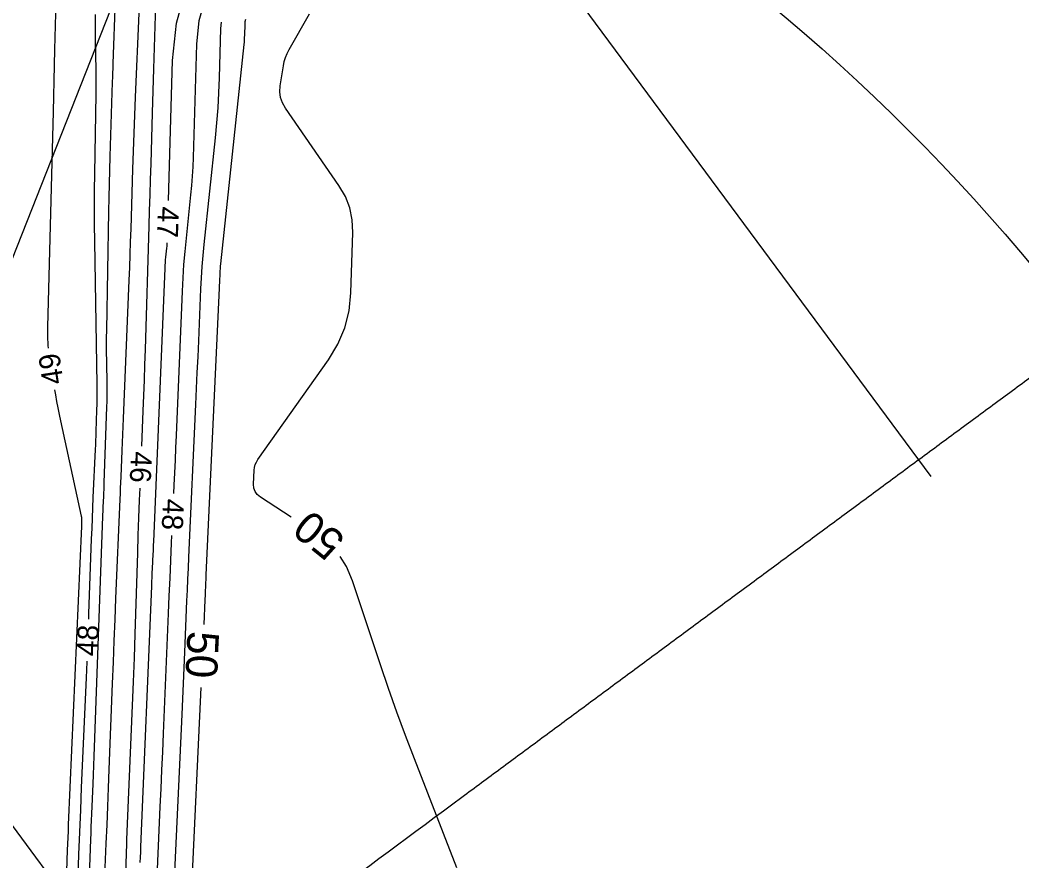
# Model space of a CAD drawing. Extents: x 2384780 to 2405861, y 547869 to 573706.
# Drawn here: x 2392378.9 to 2392474.2, y 553403.7 to 553483.7 of the extents above; entities that cross this region are included whole.
import ezdxf

# ---------------------------------------------------------------- set-up
doc = ezdxf.new("R2010")
doc.units = 0
for name, color, linetype in [('Breaklines', 7, 'Continuous'), ('Old_Level_5', 7, 'Continuous'), ('Old_Level_60', 7, 'Continuous'), ('Old_Level_61', 7, 'Continuous'), ('Old_Level_63', 7, 'Continuous')]:
    doc.layers.add(name, color=color, linetype=linetype)

msp = doc.modelspace()

# ---------------------------------------------------------------- linework, layer by layer
at = {"layer": 'Breaklines'}
msp.add_line((2392393.24525, 553386.7445), (2392324.251, 553479.99625), dxfattribs=at)
at = {"layer": 'Old_Level_5'}
msp.add_spline([(2392694.43275, 553605.75925), (2392690.61025, 553603.18375), (2392686.78975, 553600.6025), (2392682.9725, 553598.01725), (2392679.158, 553595.4275), (2392675.347, 553592.8335), (2392671.53875, 553590.235), (2392667.733, 553587.6325), (2392663.9305, 553585.02575), (2392660.13075, 553582.41475), (2392656.33375, 553579.8), (2392652.5395, 553577.18125), (2392648.74825, 553574.55875), (2392644.95925, 553571.932), (2392641.173, 553569.302), (2392637.38975, 553566.668), (2392633.60875, 553564.0305), (2392629.83025, 553561.38975), (2392626.05425, 553558.74525), (2392622.28075, 553556.097), (2392618.5095, 553553.44575), (2392614.74075, 553550.791), (2392610.9745, 553548.13325), (2392607.21, 553545.47225), (2392603.44825, 553542.80825), (2392599.68825, 553540.141), (2392595.93075, 553537.4705), (2392592.17525, 553534.79775), (2392588.422, 553532.1215), (2392584.67075, 553529.443), (2392580.9215, 553526.76125), (2392577.174, 553524.07725), (2392573.4285, 553521.3905), (2392569.68475, 553518.70125), (2392565.943, 553516.0095), (2392562.203, 553513.31525), (2392558.46475, 553510.61875), (2392554.72825, 553507.91975), (2392550.99325, 553505.21875), (2392547.25975, 553502.51525), (2392543.52825, 553499.81), (2392539.798, 553497.1025), (2392536.06925, 553494.39325), (2392532.34175, 553491.68175), (2392528.616, 553488.96875), (2392524.8915, 553486.25375), (2392521.16825, 553483.53675), (2392517.44625, 553480.81825), (2392513.7255, 553478.09825), (2392510.006, 553475.37675), (2392506.2875, 553472.6535), (2392502.57025, 553469.92925), (2392498.85375, 553467.20325), (2392495.1385, 553464.476), (2392491.42425, 553461.74775), (2392487.71075, 553459.01775), (2392483.99825, 553456.28725), (2392480.2865, 553453.555), (2392476.5755, 553450.82225), (2392472.8655, 553448.0885), (2392469.156, 553445.35375), (2392465.44725, 553442.61825), (2392461.73875, 553439.882), (2392458.03125, 553437.145), (2392454.324, 553434.40725), (2392450.61725, 553431.669), (2392446.911, 553428.93025), (2392443.205, 553426.191), (2392439.49975, 553423.4515), (2392435.7945, 553420.7115), (2392432.0895, 553417.97125), (2392428.3845, 553415.23075), (2392424.68, 553412.49), (2392420.9755, 553409.74925), (2392392.901, 553388.88475)], degree=3, dxfattribs=at)
at = {"layer": 'Old_Level_60'}
for points in [[(2392382.40225, 553487.7925), (2392382.224, 553480.90025), (2392382.18575, 553479.4235), (2392382.1475, 553477.9465), (2392382.10925, 553476.46975), (2392382.071, 553474.99275), (2392381.542, 553454.5385), (2392381.5405, 553453.63825), (2392381.583, 553452.741), (2392381.60825, 553452.4785)], [(2392393.0565, 553466.53025), (2392393.435, 553479.8585), (2392393.816, 553483.4225), (2392394.75075, 553486.78075)], [(2392387.9825, 553485.70625), (2392387.776, 553479.58775), (2392387.7665, 553479.31425), (2392387.7565, 553479.04075), (2392387.7455, 553478.76725), (2392387.73425, 553478.49375), (2392387.696, 553477.60025), (2392387.688, 553477.40875), (2392387.68075, 553477.21725), (2392387.67375, 553477.02575), (2392387.6675, 553476.83425), (2392387.47275, 553470.739), (2392387.43325, 553469.43275), (2392387.39875, 553468.12625), (2392387.36875, 553466.81975), (2392387.34375, 553465.51325), (2392387.14725, 553454.208), (2392387.13775, 553453.48425), (2392387.13475, 553452.76075), (2392387.138, 553452.037), (2392387.1475, 553451.31325), (2392387.1895, 553448.94925), (2392387.195, 553448.44275), (2392387.194, 553447.93625), (2392387.186, 553447.42975), (2392387.1715, 553446.9235), (2392386.9145, 553439.6735), (2392386.903, 553439.35725), (2392386.8905, 553439.041), (2392386.8775, 553438.72475), (2392386.8635, 553438.4085), (2392386.81675, 553437.37575), (2392386.807, 553437.15425), (2392386.79775, 553436.933), (2392386.78925, 553436.7115), (2392386.781, 553436.49025), (2392385.999, 553414.529), (2392385.967, 553413.65425), (2392385.93325, 553412.7795), (2392385.8975, 553411.905), (2392385.86, 553411.03025), (2392385.7345, 553408.1735), (2392385.70825, 553407.56125), (2392385.68325, 553406.949), (2392385.6595, 553406.33675), (2392385.63675, 553405.7245), (2392384.92, 553385.761)], [(2392393.569, 553438.64875), (2392393.60675, 553439.4655), (2392393.66025, 553440.64325), (2392393.7125, 553441.821), (2392393.7635, 553442.99875), (2392393.813, 553444.1765), (2392394.382, 553457.909), (2392394.44475, 553459.177), (2392394.528, 553460.44325), (2392394.6315, 553461.70825), (2392394.75525, 553462.9715), (2392395.19325, 553467.096), (2392395.2785, 553467.9805), (2392395.34675, 553468.866), (2392395.39775, 553469.75275), (2392395.4315, 553470.6405), (2392395.738, 553481.431), (2392395.97825, 553483.67825), (2392396.5675, 553485.79575)], [(2392390.51475, 553443.17775), (2392390.65575, 553446.51925), (2392390.7155, 553447.98425), (2392390.7705, 553449.4495), (2392390.82125, 553450.91475), (2392390.8675, 553452.3805), (2392391.219, 553464.0985), (2392391.26375, 553465.58525), (2392391.30825, 553467.072), (2392391.3525, 553468.559), (2392391.39675, 553470.04575), (2392391.5415, 553474.90275), (2392391.5725, 553475.9435), (2392391.60375, 553476.9845), (2392391.63475, 553478.02525), (2392391.666, 553479.066), (2392391.84925, 553485.16925)], [(2392386.08225, 553484.2545), (2392386.076, 553483.418), (2392386.07775, 553482.5815), (2392386.088, 553481.745), (2392386.13425, 553479.01225), (2392386.1415, 553478.42675), (2392386.144, 553477.84125), (2392386.14125, 553477.2555), (2392386.13375, 553476.67), (2392386.00225, 553469.12125), (2392385.98125, 553467.5035), (2392385.9745, 553465.886), (2392385.98175, 553464.2685), (2392386.00325, 553462.65075), (2392386.2445, 553449.034), (2392386.25125, 553448.42075), (2392386.24975, 553447.8075), (2392386.24025, 553447.1945), (2392386.22275, 553446.58125), (2392386.15175, 553444.57875), (2392386.136, 553444.1495), (2392386.11925, 553443.7205), (2392386.10125, 553443.2915), (2392386.0825, 553442.8625), (2392385.87475, 553438.27325), (2392385.8315, 553437.28975), (2392385.7905, 553436.30625), (2392385.752, 553435.3225), (2392385.71575, 553434.33875), (2392385.4625, 553427.2265), (2392385.44325, 553426.6995)], [(2392390.241, 553484.359), (2392389.8995, 553476.372), (2392389.82875, 553474.6605), (2392389.7625, 553472.94875), (2392389.70075, 553471.237), (2392389.64375, 553469.52475), (2392389.462, 553463.8395), (2392389.42175, 553462.62125), (2392389.37825, 553461.403), (2392389.33175, 553460.185), (2392389.28225, 553458.967), (2392388.73, 553445.78875), (2392388.6985, 553445.02675), (2392388.6675, 553444.26475), (2392388.637, 553443.50275), (2392388.60725, 553442.74075), (2392388.511, 553440.25125), (2392388.49025, 553439.71775), (2392388.469, 553439.1845), (2392388.44725, 553438.651), (2392388.42525, 553438.11775), (2392388.03075, 553428.681), (2392387.947, 553426.65875), (2392387.865, 553424.6365), (2392387.78475, 553422.61425), (2392387.70625, 553420.592), (2392387.3915, 553412.39725), (2392387.3235, 553410.64125), (2392387.254, 553408.88525), (2392387.183, 553407.1295), (2392387.11075, 553405.37375), (2392386.8565, 553399.25425)], [(2392393.561, 553400.586), (2392394.347, 553417.62375), (2392394.41475, 553419.11175), (2392394.48075, 553420.6), (2392394.54525, 553422.08825), (2392394.608, 553423.5765), (2392394.80975, 553428.43825), (2392394.85375, 553429.48), (2392394.89875, 553430.52175), (2392394.945, 553431.5635), (2392394.9925, 553432.60525), (2392395.663, 553447.142), (2392395.732, 553448.65525), (2392395.79925, 553450.1685), (2392395.8645, 553451.68175), (2392395.92825, 553453.19525), (2392396.133, 553458.139), (2392396.1855, 553459.19775), (2392396.25475, 553460.25525), (2392396.34125, 553461.3115), (2392396.44475, 553462.3665), (2392397.52025, 553472.49475), (2392397.658, 553473.9235), (2392397.76825, 553475.354), (2392397.8505, 553476.7865), (2392397.90525, 553478.22075), (2392398.03825, 553482.909), (2392398.1015, 553483.50125)], [(2392390.3705, 553403.56675), (2392390.39225, 553404.054), (2392390.41325, 553404.5415), (2392390.43375, 553405.02875), (2392391.46475, 553429.85175), (2392391.48225, 553430.26975), (2392391.5005, 553430.68775), (2392391.519, 553431.1055), (2392391.538, 553431.52325), (2392391.601, 553432.88825), (2392391.61425, 553433.18075), (2392391.62725, 553433.47325), (2392391.64, 553433.76575), (2392391.65225, 553434.0585), (2392392.73175, 553460.10975), (2392392.74475, 553460.372), (2392392.762, 553460.63425), (2392392.78325, 553460.896), (2392392.809, 553461.1575), (2392392.89975, 553462.01125), (2392392.91725, 553462.19425), (2392392.9315, 553462.3775), (2392392.94025, 553462.532)], [(2392382.21475, 553448.52625), (2392382.296, 553448.051), (2392382.40575, 553447.429), (2392382.523, 553446.80875), (2392382.64725, 553446.1895), (2392382.77875, 553445.572), (2392384.76275, 553436.50625), (2392384.78025, 553436.41225), (2392384.7915, 553436.31775), (2392384.79625, 553436.2225), (2392384.79525, 553436.127), (2392384.77625, 553435.7105), (2392384.7755, 553435.695), (2392384.775, 553435.67975), (2392384.7745, 553435.6645), (2392384.77375, 553435.64925), (2392384.772, 553435.599), (2392384.77175, 553435.5885), (2392384.77125, 553435.57775), (2392384.77075, 553435.567), (2392384.77025, 553435.55625), (2392383.523, 553407.14925), (2392383.49675, 553406.541), (2392383.472, 553405.9325), (2392383.44825, 553405.32425), (2392383.42575, 553404.71575), (2392383.3545, 553402.728)], [(2392388.783, 553395.846), (2392389.08525, 553405.337), (2392389.0865, 553405.37625), (2392389.08775, 553405.41575), (2392389.0895, 553405.455), (2392389.091, 553405.49425), (2392389.0965, 553405.62275), (2392389.09775, 553405.65025), (2392389.09875, 553405.67775), (2392389.1, 553405.70525), (2392389.10125, 553405.73275), (2392389.5515, 553416.2495), (2392389.64475, 553418.50325), (2392389.73125, 553420.75725), (2392389.811, 553423.0115), (2392389.884, 553425.266), (2392390.12425, 553433.0295), (2392390.178, 553434.693), (2392390.2365, 553436.35625), (2392390.2995, 553438.0195), (2392390.347, 553439.18125)], [(2392391.90225, 553400.69575), (2392392.27775, 553408.8375), (2392392.35725, 553410.58225), (2392392.43475, 553412.327), (2392392.51025, 553414.072), (2392392.58375, 553415.817), (2392393.058, 553427.23925), (2392393.129, 553428.922), (2392393.20175, 553430.60475), (2392393.2765, 553432.28725), (2392393.353, 553433.9695), (2392393.38475, 553434.653)], [(2392385.2875, 553422.70275), (2392385.2855, 553422.655), (2392385.22025, 553421.1315), (2392384.761, 553410.6745), (2392384.67025, 553408.5575), (2392384.5835, 553406.4405), (2392384.50125, 553404.32325), (2392384.423, 553402.206)]]:
    msp.add_lwpolyline(points, dxfattribs=at)
at = {"layer": 'Old_Level_61'}
for points in [[(2392400.39225, 553483.75475), (2392400.3325, 553483.54), (2392400.308, 553483.31225), (2392400.27875, 553482.2795), (2392400.27025, 553482.05825), (2392400.2575, 553481.8375), (2392400.24075, 553481.617), (2392400.2195, 553481.3965), (2392398.00375, 553460.53325), (2392397.981, 553460.301), (2392397.962, 553460.06875), (2392397.94675, 553459.83625), (2392397.93525, 553459.60325), (2392397.9035, 553458.842), (2392397.89675, 553458.679), (2392397.88975, 553458.51575), (2392397.8825, 553458.35275), (2392397.875, 553458.1895), (2392396.6165, 553430.909), (2392396.60575, 553430.674), (2392396.59525, 553430.439), (2392396.58525, 553430.204), (2392396.57525, 553429.96925), (2392396.5435, 553429.2015), (2392396.5365, 553429.03725), (2392396.52925, 553428.87275), (2392396.522, 553428.70825), (2392396.5145, 553428.54375), (2392396.40575, 553426.1865)], [(2392404.73825, 553436.408), (2392401.79475, 553438.322), (2392401.502, 553438.564), (2392401.29775, 553438.8515), (2392401.182, 553439.1845), (2392401.1545, 553439.56325), (2392401.20975, 553440.8745), (2392401.2405, 553441.14925), (2392401.30875, 553441.411), (2392401.41475, 553441.65975), (2392401.55825, 553441.896), (2392408.2775, 553451.38975), (2392409.172, 553452.86325), (2392409.8265, 553454.41725), (2392410.24125, 553456.0515), (2392410.416, 553457.76625), (2392410.595, 553463.4995), (2392410.54125, 553464.70075), (2392410.3025, 553465.8475), (2392409.8795, 553466.9395), (2392409.2715, 553467.977), (2392404.17575, 553475.32975), (2392403.893, 553475.82725), (2392403.71725, 553476.34925), (2392403.6485, 553476.89575), (2392403.68675, 553477.46675), (2392403.9865, 553479.372), (2392404.06825, 553479.774), (2392404.1855, 553480.16375), (2392404.3375, 553480.541), (2392404.525, 553480.906), (2392406.46775, 553484.30675)], [(2392420.496, 553403.03575), (2392416.45675, 553413.403), (2392415.60525, 553415.62975), (2392414.78225, 553417.8665), (2392413.98725, 553420.11375), (2392413.22075, 553422.371), (2392410.56225, 553430.36375), (2392409.984, 553431.7275), (2392409.376, 553432.67475)], [(2392396.12925, 553420.19275), (2392395.22, 553400.4785)]]:
    msp.add_lwpolyline(points, dxfattribs=at)
at = {"layer": 'Old_Level_63'}
msp.add_line((2392465.5955, 553440.27425), (2392353.48525, 553591.8015), dxfattribs=at)
msp.add_lwpolyline([(2392330.5416, 553340.35211), (2392792.96835, 554511.19646), (2392584.71907, 554490.29785)], dxfattribs=at)
msp.add_circle((2392330.5416, 553340.35211), 187.93516, dxfattribs=at)

# ---------------------------------------------------------------- texts
at = {"layer": 'Old_Level_60'}
for s, rotation, p in [('47', 268.3355361, (2392392.04175, 553465.9925)), ('49', 98.7230306, (2392383.0905, 553449.186)), ('46', 267.5942583, (2392389.4935, 553442.70025)), ('48', 267.3585306, (2392392.54725, 553438.199)), ('48', 87.7685056, (2392386.30875, 553423.1595))]:
    msp.add_text(s, height=2, rotation=rotation, dxfattribs=at).set_placement(p)
at = {"layer": 'Old_Level_61'}
for rotation, p in [(141.1674806, (2392410.02325, 553434.445)), (267.3589361, (2392394.878, 553425.61825))]:
    msp.add_text('50', height=3, rotation=rotation, dxfattribs=at).set_placement(p)

doc.saveas('drawing.dxf')
